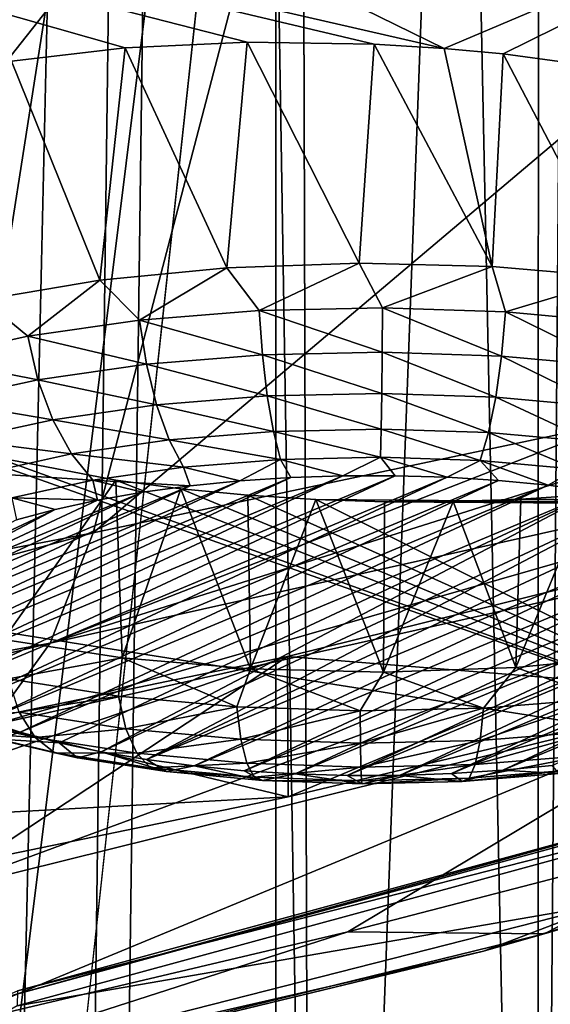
# Model space of a CAD drawing. Header units: millimetres. Extents: x -24 to 24, y 0 to 188.
# Tile 256 of 460: x 12.343 to 13.219, y 129.758 to 131.387. Entities that reach past the tile are written whole.
import ezdxf

# ---------------------------------------------------------------- set-up
doc = ezdxf.new("R2010")
doc.units = ezdxf.units.MM
doc.header["$LTSCALE"] = 58.620611
for name, color, linetype in [('13', 7, 'CONTINUOUS'), ('147', 7, 'CONTINUOUS'), ('160', 7, 'CONTINUOUS'), ('194', 7, 'CONTINUOUS'), ('197', 7, 'CONTINUOUS'), ('212', 7, 'CONTINUOUS'), ('214', 7, 'CONTINUOUS'), ('216', 7, 'CONTINUOUS'), ('228', 7, 'CONTINUOUS'), ('242', 7, 'CONTINUOUS'), ('244', 7, 'CONTINUOUS'), ('245', 7, 'CONTINUOUS'), ('279', 7, 'CONTINUOUS'), ('31', 7, 'CONTINUOUS'), ('315', 7, 'CONTINUOUS'), ('316', 7, 'CONTINUOUS'), ('317', 7, 'CONTINUOUS'), ('318', 7, 'CONTINUOUS'), ('319', 7, 'CONTINUOUS'), ('348', 7, 'CONTINUOUS'), ('40', 7, 'CONTINUOUS'), ('47', 7, 'CONTINUOUS')]:
    doc.layers.add(name, color=color, linetype=linetype)

msp = doc.modelspace()

# ---------------------------------------------------------------- linework, layer by layer
at = {"layer": '13', "color": 7, "linetype": 'CONTINUOUS'}
for points in [[(13.2, 136.6192, 107.4894), (0, 136.6192, 107.4894), (7.2567, 131.0055, 109.2594), (13.2, 136.6192, 107.4894)], [(8.2306, 130.1769, 109.5207), (13.2, 136.6192, 107.4894), (7.2567, 131.0055, 109.2594), (8.2306, 130.1769, 109.5207)], [(9.1011, 129.2496, 109.8131), (13.2, 136.6192, 107.4894), (8.2306, 130.1769, 109.5207), (9.1011, 129.2496, 109.8131)], [(9.8574, 128.2352, 110.1329), (13.2, 136.6192, 107.4894), (9.1011, 129.2496, 109.8131), (9.8574, 128.2352, 110.1329)], [(10.4901, 127.1466, 110.4761), (13.2, 136.6192, 107.4894), (9.8574, 128.2352, 110.1329), (10.4901, 127.1466, 110.4761)], [(10.991, 125.9973, 110.8385), (13.2, 136.6192, 107.4894), (10.4901, 127.1466, 110.4761), (10.991, 125.9973, 110.8385)], [(11.3541, 124.8017, 111.2155), (13.2, 136.6192, 107.4894), (10.991, 125.9973, 110.8385), (11.3541, 124.8017, 111.2155)], [(11.5747, 123.575, 111.6023), (13.2, 136.6192, 107.4894), (11.3541, 124.8017, 111.2155), (11.5747, 123.575, 111.6023)], [(11.65, 122.3324, 111.994), (13.2, 136.6192, 107.4894), (11.5747, 123.575, 111.6023), (11.65, 122.3324, 111.994)], [(12.2806, 111.837, 115.3032), (13.2, 136.6192, 107.4894), (11.65, 122.3324, 111.994), (12.2806, 111.837, 115.3032)], [(13.7431, 112.9565, 114.9502), (13.2, 136.6192, 107.4894), (12.2806, 111.837, 115.3032), (13.7431, 112.9565, 114.9502)], [(13.3543, 136.6129, 107.4914), (13.2, 136.6192, 107.4894), (13.7431, 112.9565, 114.9502), (13.3543, 136.6129, 107.4914)]]:
    msp.add_3dface(points, dxfattribs=at)
at = {"layer": '147', "color": 7, "linetype": 'CONTINUOUS'}
for points in [[(6.1847, 131.8796, 109.5081), (15.1798, 135.0401, 108.5116), (7.2488, 131.1618, 109.7344), (6.1847, 131.8796, 109.5081)], [(15.1798, 135.0401, 108.5116), (15.092, 125.4456, 111.5367), (7.2488, 131.1618, 109.7344), (15.1798, 135.0401, 108.5116)], [(7.2488, 131.1618, 109.7344), (15.092, 125.4456, 111.5367), (8.2222, 130.3352, 109.995), (7.2488, 131.1618, 109.7344)], [(8.2222, 130.3352, 109.995), (15.092, 125.4456, 111.5367), (9.0927, 129.4099, 110.2868), (8.2222, 130.3352, 109.995)]]:
    msp.add_3dface(points, dxfattribs=at)
at = {"layer": '160', "color": 7, "linetype": 'CONTINUOUS'}
for points in [[(12.6135, 141.2142, 208.9662), (13.0788, 112.2764, 116.0035), (13.321, 141.8865, 209.2753), (12.6135, 141.2142, 208.9662)], [(13.0788, 112.2764, 116.0035), (13.9026, 112.9199, 115.8006), (13.321, 141.8865, 209.2753), (13.0788, 112.2764, 116.0035)], [(11.906, 140.5903, 208.6794), (12.2387, 111.6753, 116.193), (12.6135, 141.2142, 208.9662), (11.906, 140.5903, 208.6794)], [(12.2387, 111.6753, 116.193), (13.0788, 112.2764, 116.0035), (12.6135, 141.2142, 208.9662), (12.2387, 111.6753, 116.193)]]:
    msp.add_3dface(points, dxfattribs=at)
at = {"layer": '194', "color": 7, "linetype": 'CONTINUOUS'}
for points in [[(12.8398, 131.9755, 214.4178), (14.6113, 132.3546, 215.6202), (12.4639, 130.5383, 216.1848), (12.8398, 131.9755, 214.4178)], [(12.4639, 130.5383, 216.1848), (14.6113, 132.3546, 215.6202), (13.3296, 130.7212, 216.7647), (12.4639, 130.5383, 216.1848)], [(10.9602, 131.6468, 213.3753), (12.8398, 131.9755, 214.4178), (10.6513, 130.2104, 215.1447), (10.9602, 131.6468, 213.3753)], [(10.6513, 130.2104, 215.1447), (12.8398, 131.9755, 214.4178), (11.5705, 130.3679, 215.6443), (10.6513, 130.2104, 215.1447)], [(11.5705, 130.3679, 215.6443), (12.8398, 131.9755, 214.4178), (12.4639, 130.5383, 216.1848), (11.5705, 130.3679, 215.6443)]]:
    msp.add_3dface(points, dxfattribs=at)
at = {"layer": '197', "color": 7, "linetype": 'CONTINUOUS'}
for points in [[(13.3296, 130.7212, 216.7647), (14.1657, 130.9161, 217.383), (12.393, 130.3558, 216.4615), (13.3296, 130.7212, 216.7647)], [(14.1657, 130.9161, 217.383), (14.0783, 130.732, 217.6547), (12.393, 130.3558, 216.4615), (14.1657, 130.9161, 217.383)], [(12.393, 130.3558, 216.4615), (14.0783, 130.732, 217.6547), (12.2945, 130.2194, 216.7547), (12.393, 130.3558, 216.4615)], [(12.2945, 130.2194, 216.7547), (14.0783, 130.732, 217.6547), (13.9563, 130.5921, 217.9369), (12.2945, 130.2194, 216.7547)], [(12.4639, 130.5383, 216.1848), (13.3296, 130.7212, 216.7647), (12.393, 130.3558, 216.4615), (12.4639, 130.5383, 216.1848)], [(11.5705, 130.3679, 215.6443), (12.4639, 130.5383, 216.1848), (10.5973, 130.029, 215.4252), (11.5705, 130.3679, 215.6443)], [(12.4639, 130.5383, 216.1848), (12.393, 130.3558, 216.4615), (10.5973, 130.029, 215.4252), (12.4639, 130.5383, 216.1848)], [(10.5973, 130.029, 215.4252), (12.393, 130.3558, 216.4615), (10.5233, 129.8954, 215.7271), (10.5973, 130.029, 215.4252)], [(10.5233, 129.8954, 215.7271), (12.393, 130.3558, 216.4615), (12.2945, 130.2194, 216.7547), (10.5233, 129.8954, 215.7271)]]:
    msp.add_3dface(points, dxfattribs=at)
at = {"layer": '212', "color": 7, "linetype": 'CONTINUOUS'}
for points in [[(14.4974, 130.2539, 221.669), (13.1092, 129.8465, 220.4882), (13.2095, 129.8747, 220.4664), (14.4974, 130.2539, 221.669)], [(13.1092, 129.8465, 220.4882), (14.4974, 130.2539, 221.669), (14.4604, 130.2404, 221.7095), (13.1092, 129.8465, 220.4882)], [(14.442, 130.2376, 221.7283), (13.1092, 129.8465, 220.4882), (14.4604, 130.2404, 221.7095), (14.442, 130.2376, 221.7283)], [(14.442, 130.2376, 221.7283), (13.3164, 129.9253, 220.7758), (13.1092, 129.8465, 220.4882), (14.442, 130.2376, 221.7283)], [(13.3164, 129.9253, 220.7758), (12.0932, 129.6135, 219.7869), (13.1092, 129.8465, 220.4882), (13.3164, 129.9253, 220.7758)], [(13.2095, 129.8747, 220.4664), (13.1092, 129.8465, 220.4882), (11.8092, 129.5316, 219.3781), (13.2095, 129.8747, 220.4664)], [(13.1092, 129.8465, 220.4882), (12.0932, 129.6135, 219.7869), (11.66, 129.495, 219.3732), (13.1092, 129.8465, 220.4882)], [(13.1092, 129.8465, 220.4882), (11.66, 129.495, 219.3732), (11.8092, 129.5316, 219.3781), (13.1092, 129.8465, 220.4882)]]:
    msp.add_3dface(points, dxfattribs=at)
at = {"layer": '214', "color": 7, "linetype": 'CONTINUOUS'}
for points in [[(12.3386, 129.7559, 220.2362), (13.3164, 129.9253, 220.7758), (13.753, 130.1413, 221.4587), (12.3386, 129.7559, 220.2362)], [(12.0932, 129.6135, 219.7869), (13.3164, 129.9253, 220.7758), (12.3386, 129.7559, 220.2362), (12.0932, 129.6135, 219.7869)]]:
    msp.add_3dface(points, dxfattribs=at)
at = {"layer": '216', "color": 7, "linetype": 'CONTINUOUS'}
for points in [[(12.2945, 130.2194, 216.7547), (13.9563, 130.5921, 217.9369), (12.7861, 130.1017, 218.1022), (12.2945, 130.2194, 216.7547)], [(12.7861, 130.1017, 218.1022), (13.9563, 130.5921, 217.9369), (13.5144, 130.2744, 218.6498), (12.7861, 130.1017, 218.1022)], [(14.4974, 130.2539, 221.669), (13.2095, 129.8747, 220.4664), (14.8136, 130.4241, 221.3062), (14.4974, 130.2539, 221.669)], [(14.8136, 130.4241, 221.3062), (13.2095, 129.8747, 220.4664), (13.5546, 130.052, 220.1262), (14.8136, 130.4241, 221.3062)], [(11.258, 129.7859, 217.1005), (12.2945, 130.2194, 216.7547), (12.7861, 130.1017, 218.1022), (11.258, 129.7859, 217.1005)], [(13.5546, 130.052, 220.1262), (13.2095, 129.8747, 220.4664), (12.8847, 129.8784, 219.5756), (13.5546, 130.052, 220.1262)], [(13.2095, 129.8747, 220.4664), (11.8092, 129.5316, 219.3781), (12.8847, 129.8784, 219.5756), (13.2095, 129.8747, 220.4664)], [(12.8847, 129.8784, 219.5756), (11.8092, 129.5316, 219.3781), (12.1903, 129.7138, 219.0535), (12.8847, 129.8784, 219.5756)]]:
    msp.add_3dface(points, dxfattribs=at)
at = {"layer": '228', "color": 7, "linetype": 'CONTINUOUS'}
for points in [[(12.3389, 129.7808, 220.2286), (13.753, 130.1413, 221.4587), (13.7532, 130.1663, 221.4511), (12.3389, 129.7808, 220.2286)], [(12.3386, 129.7559, 220.2362), (13.753, 130.1413, 221.4587), (12.3389, 129.7808, 220.2286), (12.3386, 129.7559, 220.2362)]]:
    msp.add_3dface(points, dxfattribs=at)
at = {"layer": '242', "color": 7, "linetype": 'CONTINUOUS'}
for points in [[(12.7855, 130.3334, 218.0287), (13.5144, 130.2744, 218.6498), (14.2157, 130.6879, 219.153), (12.7855, 130.3334, 218.0287)], [(11.2581, 130.0177, 217.0275), (12.7861, 130.1017, 218.1022), (12.7855, 130.3334, 218.0287), (11.2581, 130.0177, 217.0275)], [(12.7861, 130.1017, 218.1022), (13.5144, 130.2744, 218.6498), (12.7855, 130.3334, 218.0287), (12.7861, 130.1017, 218.1022)], [(11.258, 129.7859, 217.1005), (12.7861, 130.1017, 218.1022), (11.2581, 130.0177, 217.0275), (11.258, 129.7859, 217.1005)]]:
    msp.add_3dface(points, dxfattribs=at)
at = {"layer": '244', "color": 7, "linetype": 'CONTINUOUS'}
for points in [[(13.5532, 130.2782, 220.0536), (12.1903, 129.7138, 219.0535), (12.1898, 129.9402, 218.9817), (13.5532, 130.2782, 220.0536)], [(12.8847, 129.8784, 219.5756), (12.1903, 129.7138, 219.0535), (13.5532, 130.2782, 220.0536), (12.8847, 129.8784, 219.5756)], [(13.5546, 130.052, 220.1262), (12.8847, 129.8784, 219.5756), (13.5532, 130.2782, 220.0536), (13.5546, 130.052, 220.1262)]]:
    msp.add_3dface(points, dxfattribs=at)
at = {"layer": '245', "color": 7, "linetype": 'CONTINUOUS'}
for points in [[(12.7855, 130.3334, 218.0287), (14.2157, 130.6879, 219.153), (12.1898, 129.9402, 218.9817), (12.7855, 130.3334, 218.0287)], [(14.2157, 130.6879, 219.153), (13.5532, 130.2782, 220.0536), (12.1898, 129.9402, 218.9817), (14.2157, 130.6879, 219.153)], [(11.2581, 130.0177, 217.0275), (12.7855, 130.3334, 218.0287), (10.7335, 129.6393, 218.0271), (11.2581, 130.0177, 217.0275)], [(12.7855, 130.3334, 218.0287), (12.1898, 129.9402, 218.9817), (10.7335, 129.6393, 218.0271), (12.7855, 130.3334, 218.0287)]]:
    msp.add_3dface(points, dxfattribs=at)
at = {"layer": '279', "color": 7, "linetype": 'CONTINUOUS'}
for points in [[(11.1473, 132.2692, 227.1462), (10.3528, 131.9564, 226.1541), (13.0439, 131.3392, 224.9662), (11.1473, 132.2692, 227.1462)], [(13.8533, 131.6827, 226.0565), (11.1473, 132.2692, 227.1462), (13.0439, 131.3392, 224.9662), (13.8533, 131.6827, 226.0565)], [(13.0439, 131.3392, 224.9662), (10.3528, 131.9564, 226.1541), (12.9285, 131.3462, 224.971), (13.0439, 131.3392, 224.9662)], [(12.9285, 131.3462, 224.971), (10.3528, 131.9564, 226.1541), (12.7187, 131.3494, 224.9517), (12.9285, 131.3462, 224.971)], [(12.7187, 131.3494, 224.9517), (10.3528, 131.9564, 226.1541), (12.5172, 131.34, 224.8972), (12.7187, 131.3494, 224.9517)], [(12.5172, 131.34, 224.8972), (10.3528, 131.9564, 226.1541), (12.3291, 131.3181, 224.8097), (12.5172, 131.34, 224.8972)], [(13.8533, 131.6827, 226.0565), (13.0439, 131.3392, 224.9662), (13.1416, 131.3303, 224.9534), (13.8533, 131.6827, 226.0565)], [(13.3518, 131.3014, 224.897), (13.8533, 131.6827, 226.0565), (13.1416, 131.3303, 224.9534), (13.3518, 131.3014, 224.897)], [(10.7833, 130.6176, 222.6782), (13.7179, 130.1514, 221.493), (12.1268, 130.7137, 223.0841), (10.7833, 130.6176, 222.6782)], [(12.1268, 130.7137, 223.0841), (13.7179, 130.1514, 221.493), (12.3007, 130.664, 222.9572), (12.1268, 130.7137, 223.0841)], [(12.3007, 130.664, 222.9572), (13.7179, 130.1514, 221.493), (12.5014, 130.6254, 222.8625), (12.3007, 130.664, 222.9572)], [(12.5014, 130.6254, 222.8625), (13.7179, 130.1514, 221.493), (12.6091, 130.611, 222.8292), (12.5014, 130.6254, 222.8625)], [(13.7179, 130.1514, 221.493), (10.7833, 130.6176, 222.6782), (12.3073, 129.7669, 220.2736), (13.7179, 130.1514, 221.493)], [(12.6091, 130.611, 222.8292), (13.7179, 130.1514, 221.493), (12.7198, 130.6002, 222.8061), (12.6091, 130.611, 222.8292)], [(12.7198, 130.6002, 222.8061), (13.7179, 130.1514, 221.493), (12.8323, 130.593, 222.7933), (12.7198, 130.6002, 222.8061)], [(13.7179, 130.1514, 221.493), (14.9965, 130.5756, 222.8383), (12.8323, 130.593, 222.7933), (13.7179, 130.1514, 221.493)], [(12.8323, 130.593, 222.7933), (14.9965, 130.5756, 222.8383), (12.9457, 130.5895, 222.7911), (12.8323, 130.593, 222.7933)], [(13.0589, 130.5897, 222.7994), (14.9965, 130.5756, 222.8383), (13.1706, 130.5936, 222.8181), (13.0589, 130.5897, 222.7994)], [(13.1706, 130.5936, 222.8181), (14.9965, 130.5756, 222.8383), (13.28, 130.601, 222.8471), (13.1706, 130.5936, 222.8181)], [(12.9457, 130.5895, 222.7911), (14.9965, 130.5756, 222.8383), (13.0589, 130.5897, 222.7994), (12.9457, 130.5895, 222.7911)]]:
    msp.add_3dface(points, dxfattribs=at)
at = {"layer": '31', "color": 7, "linetype": 'CONTINUOUS'}
for points in [[(10.8092, 148, 21.7077), (12.2179, 123.9109, 20.9472), (12.766, 148, 20.6178), (10.8092, 148, 21.7077)], [(12.766, 0.5, -20.6178), (10.8092, 0.5, -21.7077), (12.766, 148, -20.6178), (12.766, 0.5, -20.6178)], [(12.766, 148, -20.6178), (10.8092, 0.5, -21.7077), (10.8092, 148, -21.7077), (12.766, 148, -20.6178)], [(12.2179, 123.9109, 20.9472), (12.8333, 123.8665, 20.5759), (12.766, 148, 20.6178), (12.2179, 123.9109, 20.9472)], [(14.1672, 123.7193, 19.6813), (14.1955, 123.715, 19.6609), (12.766, 148, 20.6178), (14.1672, 123.7193, 19.6813)], [(13.2602, 123.829, 20.3034), (14.1672, 123.7193, 19.6813), (12.766, 148, 20.6178), (13.2602, 123.829, 20.3034)], [(12.766, 148, 20.6178), (14.1955, 123.715, 19.6609), (14.6139, 148, 19.3519), (12.766, 148, 20.6178)], [(12.8333, 123.8665, 20.5759), (13.2602, 123.829, 20.3034), (12.766, 148, 20.6178), (12.8333, 123.8665, 20.5759)], [(14.6139, 0.5, -19.3519), (12.766, 0.5, -20.6178), (14.6139, 148, -19.3519), (14.6139, 0.5, -19.3519)], [(14.6139, 148, -19.3519), (12.766, 0.5, -20.6178), (12.766, 148, -20.6178), (14.6139, 148, -19.3519)]]:
    msp.add_3dface(points, dxfattribs=at)
at = {"layer": '315', "color": 7, "linetype": 'CONTINUOUS'}
for points in [[(12.3007, 130.664, 222.9572), (12.5014, 130.6254, 222.8625), (12.316, 130.3615, 223.0777), (12.3007, 130.664, 222.9572)], [(12.316, 130.3615, 223.0777), (12.5014, 130.6254, 222.8625), (12.5122, 130.3313, 222.9819), (12.316, 130.3615, 223.0777)], [(12.5014, 130.6254, 222.8625), (12.6091, 130.611, 222.8292), (12.5122, 130.3313, 222.9819), (12.5014, 130.6254, 222.8625)], [(12.5122, 130.3313, 222.9819), (12.6091, 130.611, 222.8292), (12.7241, 130.3132, 222.9245), (12.5122, 130.3313, 222.9819)], [(12.6091, 130.611, 222.8292), (12.7198, 130.6002, 222.8061), (12.7241, 130.3132, 222.9245), (12.6091, 130.611, 222.8292)], [(12.7198, 130.6002, 222.8061), (12.8323, 130.593, 222.7933), (12.7241, 130.3132, 222.9245), (12.7198, 130.6002, 222.8061)], [(12.7241, 130.3132, 222.9245), (12.8323, 130.593, 222.7933), (12.9437, 130.3079, 222.9077), (12.7241, 130.3132, 222.9245)], [(12.8323, 130.593, 222.7933), (12.9457, 130.5895, 222.7911), (12.9437, 130.3079, 222.9077), (12.8323, 130.593, 222.7933)], [(13.0589, 130.5897, 222.7994), (13.1706, 130.5936, 222.8181), (13.1626, 130.3156, 222.932), (13.0589, 130.5897, 222.7994)], [(13.1706, 130.5936, 222.8181), (13.28, 130.601, 222.8471), (13.1626, 130.3156, 222.932), (13.1706, 130.5936, 222.8181)], [(13.1626, 130.3156, 222.932), (13.28, 130.601, 222.8471), (13.3723, 130.3359, 222.9966), (13.1626, 130.3156, 222.932)], [(12.9457, 130.5895, 222.7911), (13.0589, 130.5897, 222.7994), (12.9437, 130.3079, 222.9077), (12.9457, 130.5895, 222.7911)], [(12.9437, 130.3079, 222.9077), (13.0589, 130.5897, 222.7994), (13.1626, 130.3156, 222.932), (12.9437, 130.3079, 222.9077)]]:
    msp.add_3dface(points, dxfattribs=at)
at = {"layer": '316', "color": 7, "linetype": 'CONTINUOUS'}
for points in [[(12.316, 130.3615, 223.0777), (12.5122, 130.3313, 222.9819), (12.3244, 130.2964, 223.1119), (12.316, 130.3615, 223.0777)], [(12.3244, 130.2964, 223.1119), (12.5122, 130.3313, 222.9819), (12.5059, 130.2681, 223.022), (12.3244, 130.2964, 223.1119)], [(12.5059, 130.2681, 223.022), (12.5122, 130.3313, 222.9819), (12.7017, 130.2503, 222.9654), (12.5059, 130.2681, 223.022)], [(12.5122, 130.3313, 222.9819), (12.7241, 130.3132, 222.9245), (12.7017, 130.2503, 222.9654), (12.5122, 130.3313, 222.9819)], [(13.1626, 130.3156, 222.932), (13.3723, 130.3359, 222.9966), (13.3067, 130.264, 223.0091), (13.1626, 130.3156, 222.932)], [(12.9437, 130.3079, 222.9077), (13.1626, 130.3156, 222.932), (13.109, 130.2482, 222.9589), (12.9437, 130.3079, 222.9077)], [(13.109, 130.2482, 222.9589), (13.1626, 130.3156, 222.932), (13.3067, 130.264, 223.0091), (13.109, 130.2482, 222.9589)], [(12.7017, 130.2503, 222.9654), (12.7241, 130.3132, 222.9245), (12.9051, 130.2436, 222.9442), (12.7017, 130.2503, 222.9654)], [(12.7241, 130.3132, 222.9245), (12.9437, 130.3079, 222.9077), (12.9051, 130.2436, 222.9442), (12.7241, 130.3132, 222.9245)], [(12.9051, 130.2436, 222.9442), (12.9437, 130.3079, 222.9077), (13.109, 130.2482, 222.9589), (12.9051, 130.2436, 222.9442)], [(12.3244, 130.2964, 223.1119), (12.5059, 130.2681, 223.022), (12.3421, 130.2414, 223.1581), (12.3244, 130.2964, 223.1119)], [(12.3421, 130.2414, 223.1581), (12.5059, 130.2681, 223.022), (12.5183, 130.2139, 223.0709), (12.3421, 130.2414, 223.1581)], [(12.5059, 130.2681, 223.022), (12.7017, 130.2503, 222.9654), (12.5183, 130.2139, 223.0709), (12.5059, 130.2681, 223.022)], [(12.5183, 130.2139, 223.0709), (12.7017, 130.2503, 222.9654), (12.7083, 130.1966, 223.016), (12.5183, 130.2139, 223.0709)], [(12.7017, 130.2503, 222.9654), (12.9051, 130.2436, 222.9442), (12.7083, 130.1966, 223.016), (12.7017, 130.2503, 222.9654)], [(13.109, 130.2482, 222.9589), (13.3067, 130.264, 223.0091), (13.1035, 130.1946, 223.0097), (13.109, 130.2482, 222.9589)], [(13.1035, 130.1946, 223.0097), (13.3067, 130.264, 223.0091), (13.2954, 130.2099, 223.0584), (13.1035, 130.1946, 223.0097)], [(12.3421, 130.2414, 223.1581), (12.5183, 130.2139, 223.0709), (12.3681, 130.1998, 223.2136), (12.3421, 130.2414, 223.1581)], [(12.7083, 130.1966, 223.016), (12.9051, 130.2436, 222.9442), (12.9056, 130.1901, 222.9954), (12.7083, 130.1966, 223.016)], [(12.9051, 130.2436, 222.9442), (13.109, 130.2482, 222.9589), (12.9056, 130.1901, 222.9954), (12.9051, 130.2436, 222.9442)], [(12.9056, 130.1901, 222.9954), (13.109, 130.2482, 222.9589), (13.1035, 130.1946, 223.0097), (12.9056, 130.1901, 222.9954)], [(12.3681, 130.1998, 223.2136), (12.5183, 130.2139, 223.0709), (12.5364, 130.1735, 223.1303), (12.3681, 130.1998, 223.2136)], [(12.5183, 130.2139, 223.0709), (12.7083, 130.1966, 223.016), (12.5364, 130.1735, 223.1303), (12.5183, 130.2139, 223.0709)], [(13.1035, 130.1946, 223.0097), (13.2954, 130.2099, 223.0584), (13.0955, 130.1551, 223.0718), (13.1035, 130.1946, 223.0097)], [(13.0955, 130.1551, 223.0718), (13.2954, 130.2099, 223.0584), (13.2788, 130.1697, 223.1184), (13.0955, 130.1551, 223.0718)], [(12.3681, 130.1998, 223.2136), (12.5364, 130.1735, 223.1303), (12.4007, 130.1741, 223.275), (12.3681, 130.1998, 223.2136)], [(12.5364, 130.1735, 223.1303), (12.7083, 130.1966, 223.016), (12.7179, 130.157, 223.0779), (12.5364, 130.1735, 223.1303)], [(12.7083, 130.1966, 223.016), (12.9056, 130.1901, 222.9954), (12.7179, 130.157, 223.0779), (12.7083, 130.1966, 223.016)], [(12.7179, 130.157, 223.0779), (12.9056, 130.1901, 222.9954), (12.9064, 130.1507, 223.0582), (12.7179, 130.157, 223.0779)], [(12.9056, 130.1901, 222.9954), (13.1035, 130.1946, 223.0097), (12.9064, 130.1507, 223.0582), (12.9056, 130.1901, 222.9954)], [(12.9064, 130.1507, 223.0582), (13.1035, 130.1946, 223.0097), (13.0955, 130.1551, 223.0718), (12.9064, 130.1507, 223.0582)], [(12.4381, 130.1661, 223.3384), (12.4007, 130.1741, 223.275), (12.5591, 130.1494, 223.1965), (12.4381, 130.1661, 223.3384)], [(12.4007, 130.1741, 223.275), (12.5364, 130.1735, 223.1303), (12.5591, 130.1494, 223.1965), (12.4007, 130.1741, 223.275)], [(12.5852, 130.1431, 223.2656), (12.4776, 130.1759, 223.3998), (12.4381, 130.1661, 223.3384), (12.5852, 130.1431, 223.2656)], [(12.5522, 130.1631, 223.3592), (12.4776, 130.1759, 223.3998), (12.5852, 130.1431, 223.2656), (12.5522, 130.1631, 223.3592)], [(12.5364, 130.1735, 223.1303), (12.7179, 130.157, 223.0779), (12.5591, 130.1494, 223.1965), (12.5364, 130.1735, 223.1303)], [(13.0955, 130.1551, 223.0718), (13.2788, 130.1697, 223.1184), (13.0854, 130.1321, 223.1415), (13.0955, 130.1551, 223.0718)], [(13.0854, 130.1321, 223.1415), (13.2788, 130.1697, 223.1184), (13.2579, 130.1459, 223.1853), (13.0854, 130.1321, 223.1415)], [(12.5852, 130.1431, 223.2656), (12.4381, 130.1661, 223.3384), (12.5591, 130.1494, 223.1965), (12.5852, 130.1431, 223.2656)], [(12.6312, 130.1527, 223.326), (12.5522, 130.1631, 223.3592), (12.5852, 130.1431, 223.2656), (12.6312, 130.1527, 223.326)], [(12.5591, 130.1494, 223.1965), (12.7179, 130.157, 223.0779), (12.73, 130.1339, 223.1472), (12.5591, 130.1494, 223.1965)], [(12.7438, 130.1287, 223.2198), (12.6312, 130.1527, 223.326), (12.5852, 130.1431, 223.2656), (12.7438, 130.1287, 223.2198)], [(12.7135, 130.1447, 223.3008), (12.6312, 130.1527, 223.326), (12.7438, 130.1287, 223.2198), (12.7135, 130.1447, 223.3008)], [(12.7179, 130.157, 223.0779), (12.9064, 130.1507, 223.0582), (12.73, 130.1339, 223.1472), (12.7179, 130.157, 223.0779)], [(12.9064, 130.1507, 223.0582), (13.0955, 130.1551, 223.0718), (12.9074, 130.128, 223.1286), (12.9064, 130.1507, 223.0582)], [(12.9074, 130.128, 223.1286), (13.0955, 130.1551, 223.0718), (13.0854, 130.1321, 223.1415), (12.9074, 130.128, 223.1286)], [(13.2228, 130.1534, 223.3284), (13.1408, 130.1453, 223.3026), (13.234, 130.1398, 223.2552), (13.2228, 130.1534, 223.3284)], [(12.5852, 130.1431, 223.2656), (12.5591, 130.1494, 223.1965), (12.73, 130.1339, 223.1472), (12.5852, 130.1431, 223.2656)], [(12.7438, 130.1287, 223.2198), (12.5852, 130.1431, 223.2656), (12.73, 130.1339, 223.1472), (12.7438, 130.1287, 223.2198)], [(12.7981, 130.1394, 223.2841), (12.7135, 130.1447, 223.3008), (12.7438, 130.1287, 223.2198), (12.7981, 130.1394, 223.2841)], [(12.73, 130.1339, 223.1472), (12.9064, 130.1507, 223.0582), (12.9074, 130.128, 223.1286), (12.73, 130.1339, 223.1472)], [(12.9086, 130.1232, 223.2025), (12.7981, 130.1394, 223.2841), (12.7438, 130.1287, 223.2198), (12.9086, 130.1232, 223.2025)], [(12.8841, 130.1368, 223.2758), (12.7981, 130.1394, 223.2841), (12.9086, 130.1232, 223.2025), (12.8841, 130.1368, 223.2758)], [(12.9705, 130.1369, 223.2762), (12.8841, 130.1368, 223.2758), (12.9086, 130.1232, 223.2025), (12.9705, 130.1369, 223.2762)], [(13.0739, 130.127, 223.2145), (12.9705, 130.1369, 223.2762), (12.9086, 130.1232, 223.2025), (13.0739, 130.127, 223.2145)], [(13.0563, 130.1398, 223.2851), (12.9705, 130.1369, 223.2762), (13.0739, 130.127, 223.2145), (13.0563, 130.1398, 223.2851)], [(13.1408, 130.1453, 223.3026), (13.0563, 130.1398, 223.2851), (13.0739, 130.127, 223.2145), (13.1408, 130.1453, 223.3026)], [(13.234, 130.1398, 223.2552), (13.0739, 130.127, 223.2145), (13.2579, 130.1459, 223.1853), (13.234, 130.1398, 223.2552)], [(13.0739, 130.127, 223.2145), (13.0854, 130.1321, 223.1415), (13.2579, 130.1459, 223.1853), (13.0739, 130.127, 223.2145)], [(13.234, 130.1398, 223.2552), (13.1408, 130.1453, 223.3026), (13.0739, 130.127, 223.2145), (13.234, 130.1398, 223.2552)], [(12.7438, 130.1287, 223.2198), (12.73, 130.1339, 223.1472), (12.9074, 130.128, 223.1286), (12.7438, 130.1287, 223.2198)], [(12.9086, 130.1232, 223.2025), (12.7438, 130.1287, 223.2198), (12.9074, 130.128, 223.1286), (12.9086, 130.1232, 223.2025)], [(12.9086, 130.1232, 223.2025), (12.9074, 130.128, 223.1286), (13.0854, 130.1321, 223.1415), (12.9086, 130.1232, 223.2025)], [(13.0739, 130.127, 223.2145), (12.9086, 130.1232, 223.2025), (13.0854, 130.1321, 223.1415), (13.0739, 130.127, 223.2145)]]:
    msp.add_3dface(points, dxfattribs=at)
at = {"layer": '317', "color": 7, "linetype": 'CONTINUOUS'}
for points in [[(12.0999, 130.3704, 224.0167), (12.1094, 130.3446, 223.9348), (12.7066, 130.624, 224.821), (12.0999, 130.3704, 224.0167)], [(12.6245, 130.6159, 224.7952), (12.0999, 130.3704, 224.0167), (12.7066, 130.624, 224.821), (12.6245, 130.6159, 224.7952)], [(12.1094, 130.3446, 223.9348), (12.1278, 130.3192, 223.8542), (12.791, 130.6295, 224.8385), (12.1094, 130.3446, 223.9348)], [(12.7066, 130.624, 224.821), (12.1094, 130.3446, 223.9348), (12.791, 130.6295, 224.8385), (12.7066, 130.624, 224.821)], [(12.1278, 130.3192, 223.8542), (12.1549, 130.2946, 223.776), (12.8769, 130.6324, 224.8474), (12.1278, 130.3192, 223.8542)], [(12.791, 130.6295, 224.8385), (12.1278, 130.3192, 223.8542), (12.8769, 130.6324, 224.8474), (12.791, 130.6295, 224.8385)], [(12.1549, 130.2946, 223.776), (12.1905, 130.2709, 223.7009), (12.9633, 130.6325, 224.8478), (12.1549, 130.2946, 223.776)], [(12.8769, 130.6324, 224.8474), (12.1549, 130.2946, 223.776), (12.9633, 130.6325, 224.8478), (12.8769, 130.6324, 224.8474)], [(12.9633, 130.6325, 224.8478), (12.1905, 130.2709, 223.7009), (13.0493, 130.6299, 224.8395), (12.9633, 130.6325, 224.8478)], [(12.1905, 130.2709, 223.7009), (12.234, 130.2484, 223.6298), (13.0493, 130.6299, 224.8395), (12.1905, 130.2709, 223.7009)], [(13.0493, 130.6299, 224.8395), (12.234, 130.2484, 223.6298), (13.1338, 130.6246, 224.8228), (13.0493, 130.6299, 224.8395)], [(12.234, 130.2484, 223.6298), (12.2852, 130.2275, 223.5634), (13.1338, 130.6246, 224.8228), (12.234, 130.2484, 223.6298)], [(13.1338, 130.6246, 224.8228), (12.2852, 130.2275, 223.5634), (13.2161, 130.6167, 224.7976), (13.1338, 130.6246, 224.8228)], [(12.0995, 130.3964, 224.0991), (12.0999, 130.3704, 224.0167), (12.6245, 130.6159, 224.7952), (12.0995, 130.3964, 224.0991)], [(12.5458, 130.6052, 224.7613), (12.0995, 130.3964, 224.0991), (12.6245, 130.6159, 224.7952), (12.5458, 130.6052, 224.7613)], [(12.2852, 130.2275, 223.5634), (12.3434, 130.2083, 223.5024), (13.2161, 130.6167, 224.7976), (12.2852, 130.2275, 223.5634)], [(13.2161, 130.6167, 224.7976), (12.3434, 130.2083, 223.5024), (13.2952, 130.6062, 224.7644), (13.2161, 130.6167, 224.7976)], [(12.1081, 130.4223, 224.1811), (12.0995, 130.3964, 224.0991), (12.5458, 130.6052, 224.7613), (12.1081, 130.4223, 224.1811)], [(12.4711, 130.5921, 224.7198), (12.1081, 130.4223, 224.1811), (12.5458, 130.6052, 224.7613), (12.4711, 130.5921, 224.7198)], [(12.4015, 130.5768, 224.671), (12.1081, 130.4223, 224.1811), (12.4711, 130.5921, 224.7198), (12.4015, 130.5768, 224.671)], [(12.3434, 130.2083, 223.5024), (12.4078, 130.191, 223.4476), (13.2952, 130.6062, 224.7644), (12.3434, 130.2083, 223.5024)], [(12.4078, 130.191, 223.4476), (12.4776, 130.1759, 223.3998), (13.2952, 130.6062, 224.7644), (12.4078, 130.191, 223.4476)], [(12.4776, 130.1759, 223.3998), (13.3698, 130.5934, 224.7238), (13.2952, 130.6062, 224.7644), (12.4776, 130.1759, 223.3998)], [(12.4776, 130.1759, 223.3998), (12.5522, 130.1631, 223.3592), (13.3698, 130.5934, 224.7238), (12.4776, 130.1759, 223.3998)], [(12.5522, 130.1631, 223.3592), (13.4395, 130.5783, 224.676), (13.3698, 130.5934, 224.7238), (12.5522, 130.1631, 223.3592)], [(12.1257, 130.4477, 224.2617), (12.1081, 130.4223, 224.1811), (12.4015, 130.5768, 224.671), (12.1257, 130.4477, 224.2617)], [(12.3375, 130.5593, 224.6156), (12.1257, 130.4477, 224.2617), (12.4015, 130.5768, 224.671), (12.3375, 130.5593, 224.6156)], [(12.5522, 130.1631, 223.3592), (13.504, 130.561, 224.6212), (13.4395, 130.5783, 224.676), (12.5522, 130.1631, 223.3592)], [(12.5522, 130.1631, 223.3592), (12.6312, 130.1527, 223.326), (13.504, 130.561, 224.6212), (12.5522, 130.1631, 223.3592)], [(12.6312, 130.1527, 223.326), (13.5622, 130.5418, 224.5602), (13.504, 130.561, 224.6212), (12.6312, 130.1527, 223.326)], [(12.6312, 130.1527, 223.326), (12.7135, 130.1447, 223.3008), (13.5622, 130.5418, 224.5602), (12.6312, 130.1527, 223.326)], [(12.7135, 130.1447, 223.3008), (13.6133, 130.5209, 224.4938), (13.5622, 130.5418, 224.5602), (12.7135, 130.1447, 223.3008)], [(12.7135, 130.1447, 223.3008), (12.7981, 130.1394, 223.2841), (13.6133, 130.5209, 224.4938), (12.7135, 130.1447, 223.3008)], [(12.7981, 130.1394, 223.2841), (13.6569, 130.4984, 224.4227), (13.6133, 130.5209, 224.4938), (12.7981, 130.1394, 223.2841)], [(12.7981, 130.1394, 223.2841), (12.8841, 130.1368, 223.2758), (13.6569, 130.4984, 224.4227), (12.7981, 130.1394, 223.2841)], [(12.8841, 130.1368, 223.2758), (13.6924, 130.4748, 224.3476), (13.6569, 130.4984, 224.4227), (12.8841, 130.1368, 223.2758)], [(12.8841, 130.1368, 223.2758), (12.9705, 130.1369, 223.2762), (13.6924, 130.4748, 224.3476), (12.8841, 130.1368, 223.2758)], [(12.9705, 130.1369, 223.2762), (13.7196, 130.4501, 224.2693), (13.6924, 130.4748, 224.3476), (12.9705, 130.1369, 223.2762)], [(12.9705, 130.1369, 223.2762), (13.0563, 130.1398, 223.2851), (13.7196, 130.4501, 224.2693), (12.9705, 130.1369, 223.2762)], [(13.0563, 130.1398, 223.2851), (13.738, 130.4247, 224.1888), (13.7196, 130.4501, 224.2693), (13.0563, 130.1398, 223.2851)], [(13.0563, 130.1398, 223.2851), (13.1408, 130.1453, 223.3026), (13.738, 130.4247, 224.1888), (13.0563, 130.1398, 223.2851)], [(13.1408, 130.1453, 223.3026), (13.7474, 130.3989, 224.1069), (13.738, 130.4247, 224.1888), (13.1408, 130.1453, 223.3026)], [(13.1408, 130.1453, 223.3026), (13.2228, 130.1534, 223.3284), (13.7474, 130.3989, 224.1069), (13.1408, 130.1453, 223.3026)]]:
    msp.add_3dface(points, dxfattribs=at)
at = {"layer": '318', "color": 7, "linetype": 'CONTINUOUS'}
for points in [[(12.9036, 130.9838, 225.0512), (12.6848, 130.9761, 225.0269), (12.7383, 130.9055, 225.0435), (12.9036, 130.9838, 225.0512)], [(12.9423, 130.9101, 225.0582), (12.9036, 130.9838, 225.0512), (12.7383, 130.9055, 225.0435), (12.9423, 130.9101, 225.0582)], [(13.1232, 130.9784, 225.0344), (12.9036, 130.9838, 225.0512), (12.9423, 130.9101, 225.0582), (13.1232, 130.9784, 225.0344)], [(12.6848, 130.9761, 225.0269), (12.4751, 130.9557, 224.9623), (12.5407, 130.8896, 224.9933), (12.6848, 130.9761, 225.0269)], [(12.7383, 130.9055, 225.0435), (12.6848, 130.9761, 225.0269), (12.5407, 130.8896, 224.9933), (12.7383, 130.9055, 225.0435)], [(13.1456, 130.9034, 225.037), (13.1232, 130.9784, 225.0344), (12.9423, 130.9101, 225.0582), (13.1456, 130.9034, 225.037)], [(13.3352, 130.9603, 224.977), (13.1232, 130.9784, 225.0344), (13.1456, 130.9034, 225.037), (13.3352, 130.9603, 224.977)], [(12.4751, 130.9557, 224.9623), (12.2827, 130.9235, 224.86), (12.3561, 130.8631, 224.9092), (12.4751, 130.9557, 224.9623)], [(12.5407, 130.8896, 224.9933), (12.4751, 130.9557, 224.9623), (12.3561, 130.8631, 224.9092), (12.5407, 130.8896, 224.9933)], [(13.3414, 130.8856, 224.9804), (13.3352, 130.9603, 224.977), (13.1456, 130.9034, 225.037), (13.3414, 130.8856, 224.9804)], [(12.3561, 130.8631, 224.9092), (12.2827, 130.9235, 224.86), (12.1908, 130.8269, 224.7943), (12.3561, 130.8631, 224.9092)], [(12.7383, 130.9055, 225.0435), (12.5407, 130.8896, 224.9933), (12.7438, 130.8324, 225.0327), (12.7383, 130.9055, 225.0435)], [(12.9423, 130.9101, 225.0582), (12.7383, 130.9055, 225.0435), (12.9417, 130.8369, 225.047), (12.9423, 130.9101, 225.0582)], [(12.9417, 130.8369, 225.047), (12.7383, 130.9055, 225.0435), (12.7438, 130.8324, 225.0327), (12.9417, 130.8369, 225.047)], [(13.1391, 130.8304, 225.0263), (12.9423, 130.9101, 225.0582), (12.9417, 130.8369, 225.047), (13.1391, 130.8304, 225.0263)], [(13.1456, 130.9034, 225.037), (12.9423, 130.9101, 225.0582), (13.1391, 130.8304, 225.0263), (13.1456, 130.9034, 225.037)], [(13.3291, 130.8131, 224.9715), (13.1456, 130.9034, 225.037), (13.1391, 130.8304, 225.0263), (13.3291, 130.8131, 224.9715)], [(13.3414, 130.8856, 224.9804), (13.1456, 130.9034, 225.037), (13.3291, 130.8131, 224.9715), (13.3414, 130.8856, 224.9804)], [(12.5407, 130.8896, 224.9933), (12.3561, 130.8631, 224.9092), (12.552, 130.817, 224.9839), (12.5407, 130.8896, 224.9933)], [(12.7438, 130.8324, 225.0327), (12.5407, 130.8896, 224.9933), (12.552, 130.817, 224.9839), (12.7438, 130.8324, 225.0327)], [(12.3561, 130.8631, 224.9092), (12.1908, 130.8269, 224.7943), (12.3728, 130.7913, 224.9024), (12.3561, 130.8631, 224.9092)], [(12.552, 130.817, 224.9839), (12.3561, 130.8631, 224.9092), (12.3728, 130.7913, 224.9024), (12.552, 130.817, 224.9839)], [(12.9417, 130.8369, 225.047), (12.7438, 130.8324, 225.0327), (12.9409, 130.7687, 225.0181), (12.9417, 130.8369, 225.047)], [(13.1294, 130.7625, 224.9984), (12.9417, 130.8369, 225.047), (12.9409, 130.7687, 225.0181), (13.1294, 130.7625, 224.9984)], [(13.1391, 130.8304, 225.0263), (12.9417, 130.8369, 225.047), (13.1294, 130.7625, 224.9984), (13.1391, 130.8304, 225.0263)], [(12.3728, 130.7913, 224.9024), (12.1908, 130.8269, 224.7943), (12.2124, 130.7562, 224.7908), (12.3728, 130.7913, 224.9024)], [(12.7438, 130.8324, 225.0327), (12.552, 130.817, 224.9839), (12.7518, 130.7644, 225.0044), (12.7438, 130.8324, 225.0327)], [(12.9409, 130.7687, 225.0181), (12.7438, 130.8324, 225.0327), (12.7518, 130.7644, 225.0044), (12.9409, 130.7687, 225.0181)], [(13.311, 130.746, 224.946), (13.1391, 130.8304, 225.0263), (13.1294, 130.7625, 224.9984), (13.311, 130.746, 224.946)], [(13.3291, 130.8131, 224.9715), (13.1391, 130.8304, 225.0263), (13.311, 130.746, 224.946), (13.3291, 130.8131, 224.9715)], [(12.552, 130.817, 224.9839), (12.3728, 130.7913, 224.9024), (12.5686, 130.7497, 224.9579), (12.552, 130.817, 224.9839)], [(12.7518, 130.7644, 225.0044), (12.552, 130.817, 224.9839), (12.5686, 130.7497, 224.9579), (12.7518, 130.7644, 225.0044)], [(12.3728, 130.7913, 224.9024), (12.2124, 130.7562, 224.7908), (12.3974, 130.7252, 224.88), (12.3728, 130.7913, 224.9024)], [(12.5686, 130.7497, 224.9579), (12.3728, 130.7913, 224.9024), (12.3974, 130.7252, 224.88), (12.5686, 130.7497, 224.9579)], [(12.3974, 130.7252, 224.88), (12.2124, 130.7562, 224.7908), (12.2442, 130.6916, 224.7734), (12.3974, 130.7252, 224.88)], [(12.7518, 130.7644, 225.0044), (12.5686, 130.7497, 224.9579), (12.7619, 130.7056, 224.9606), (12.7518, 130.7644, 225.0044)], [(12.9409, 130.7687, 225.0181), (12.7518, 130.7644, 225.0044), (12.9399, 130.7097, 224.9734), (12.9409, 130.7687, 225.0181)], [(12.9399, 130.7097, 224.9734), (12.7518, 130.7644, 225.0044), (12.7619, 130.7056, 224.9606), (12.9399, 130.7097, 224.9734)], [(13.1174, 130.7038, 224.9549), (12.9409, 130.7687, 225.0181), (12.9399, 130.7097, 224.9734), (13.1174, 130.7038, 224.9549)], [(13.1294, 130.7625, 224.9984), (12.9409, 130.7687, 225.0181), (13.1174, 130.7038, 224.9549), (13.1294, 130.7625, 224.9984)], [(13.2882, 130.6883, 224.9055), (13.1294, 130.7625, 224.9984), (13.1174, 130.7038, 224.9549), (13.2882, 130.6883, 224.9055)], [(13.311, 130.746, 224.946), (13.1294, 130.7625, 224.9984), (13.2882, 130.6883, 224.9055), (13.311, 130.746, 224.946)], [(12.5686, 130.7497, 224.9579), (12.3974, 130.7252, 224.88), (12.5895, 130.6918, 224.9167), (12.5686, 130.7497, 224.9579)], [(12.7619, 130.7056, 224.9606), (12.5686, 130.7497, 224.9579), (12.5895, 130.6918, 224.9167), (12.7619, 130.7056, 224.9606)], [(12.3974, 130.7252, 224.88), (12.2442, 130.6916, 224.7734), (12.4284, 130.6687, 224.8434), (12.3974, 130.7252, 224.88)], [(12.5895, 130.6918, 224.9167), (12.3974, 130.7252, 224.88), (12.4284, 130.6687, 224.8434), (12.5895, 130.6918, 224.9167)], [(12.7735, 130.6596, 224.9037), (12.7619, 130.7056, 224.9606), (12.5895, 130.6918, 224.9167), (12.7735, 130.6596, 224.9037)], [(12.9388, 130.6634, 224.9156), (12.9399, 130.7097, 224.9734), (12.7619, 130.7056, 224.9606), (12.9388, 130.6634, 224.9156)], [(12.7735, 130.6596, 224.9037), (12.9388, 130.6634, 224.9156), (12.7619, 130.7056, 224.9606), (12.7735, 130.6596, 224.9037)], [(12.9388, 130.6634, 224.9156), (13.1035, 130.6579, 224.8984), (12.9399, 130.7097, 224.9734), (12.9388, 130.6634, 224.9156)], [(13.1035, 130.6579, 224.8984), (13.1174, 130.7038, 224.9549), (12.9399, 130.7097, 224.9734), (13.1035, 130.6579, 224.8984)], [(12.4284, 130.6687, 224.8434), (12.2442, 130.6916, 224.7734), (12.2841, 130.637, 224.7431), (12.4284, 130.6687, 224.8434)], [(12.6133, 130.6468, 224.863), (12.5895, 130.6918, 224.9167), (12.4284, 130.6687, 224.8434), (12.6133, 130.6468, 224.863)], [(12.6133, 130.6468, 224.863), (12.7735, 130.6596, 224.9037), (12.5895, 130.6918, 224.9167), (12.6133, 130.6468, 224.863)], [(13.1035, 130.6579, 224.8984), (13.2622, 130.6435, 224.8526), (13.1174, 130.7038, 224.9549), (13.1035, 130.6579, 224.8984)], [(13.2622, 130.6435, 224.8526), (13.2882, 130.6883, 224.9055), (13.1174, 130.7038, 224.9549), (13.2622, 130.6435, 224.8526)], [(12.4637, 130.6253, 224.7949), (12.4284, 130.6687, 224.8434), (12.2841, 130.637, 224.7431), (12.4637, 130.6253, 224.7949)], [(12.4637, 130.6253, 224.7949), (12.6133, 130.6468, 224.863), (12.4284, 130.6687, 224.8434), (12.4637, 130.6253, 224.7949)], [(12.6133, 130.6468, 224.863), (12.7066, 130.624, 224.821), (12.7735, 130.6596, 224.9037), (12.6133, 130.6468, 224.863)], [(12.7066, 130.624, 224.821), (12.791, 130.6295, 224.8385), (12.7735, 130.6596, 224.9037), (12.7066, 130.624, 224.821)], [(12.7735, 130.6596, 224.9037), (12.8769, 130.6324, 224.8474), (12.9388, 130.6634, 224.9156), (12.7735, 130.6596, 224.9037)], [(12.791, 130.6295, 224.8385), (12.8769, 130.6324, 224.8474), (12.7735, 130.6596, 224.9037), (12.791, 130.6295, 224.8385)], [(12.8769, 130.6324, 224.8474), (12.9633, 130.6325, 224.8478), (12.9388, 130.6634, 224.9156), (12.8769, 130.6324, 224.8474)], [(12.9633, 130.6325, 224.8478), (13.0493, 130.6299, 224.8395), (12.9388, 130.6634, 224.9156), (12.9633, 130.6325, 224.8478)], [(12.9388, 130.6634, 224.9156), (13.0493, 130.6299, 224.8395), (13.1035, 130.6579, 224.8984), (12.9388, 130.6634, 224.9156)], [(13.0493, 130.6299, 224.8395), (13.1338, 130.6246, 224.8228), (13.1035, 130.6579, 224.8984), (13.0493, 130.6299, 224.8395)], [(13.1338, 130.6246, 224.8228), (13.2161, 130.6167, 224.7976), (13.1035, 130.6579, 224.8984), (13.1338, 130.6246, 224.8228)], [(13.1035, 130.6579, 224.8984), (13.2161, 130.6167, 224.7976), (13.2622, 130.6435, 224.8526), (13.1035, 130.6579, 224.8984)], [(12.4637, 130.6253, 224.7949), (12.6245, 130.6159, 224.7952), (12.6133, 130.6468, 224.863), (12.4637, 130.6253, 224.7949)], [(12.6245, 130.6159, 224.7952), (12.7066, 130.624, 224.821), (12.6133, 130.6468, 224.863), (12.6245, 130.6159, 224.7952)], [(13.2161, 130.6167, 224.7976), (13.2952, 130.6062, 224.7644), (13.2622, 130.6435, 224.8526), (13.2161, 130.6167, 224.7976)], [(12.3298, 130.5959, 224.7018), (12.4637, 130.6253, 224.7949), (12.2841, 130.637, 224.7431), (12.3298, 130.5959, 224.7018)], [(12.3298, 130.5959, 224.7018), (12.4711, 130.5921, 224.7198), (12.4637, 130.6253, 224.7949), (12.3298, 130.5959, 224.7018)], [(12.4711, 130.5921, 224.7198), (12.5458, 130.6052, 224.7613), (12.4637, 130.6253, 224.7949), (12.4711, 130.5921, 224.7198)], [(12.5458, 130.6052, 224.7613), (12.6245, 130.6159, 224.7952), (12.4637, 130.6253, 224.7949), (12.5458, 130.6052, 224.7613)], [(12.3375, 130.5593, 224.6156), (12.4015, 130.5768, 224.671), (12.3298, 130.5959, 224.7018), (12.3375, 130.5593, 224.6156)], [(12.4015, 130.5768, 224.671), (12.4711, 130.5921, 224.7198), (12.3298, 130.5959, 224.7018), (12.4015, 130.5768, 224.671)], [(12.3421, 130.2414, 223.1581), (12.3681, 130.1998, 223.2136), (12.2187, 130.2349, 223.325), (12.3421, 130.2414, 223.1581)], [(12.2187, 130.2349, 223.325), (12.3681, 130.1998, 223.2136), (12.2601, 130.2072, 223.3798), (12.2187, 130.2349, 223.325)], [(12.3434, 130.2083, 223.5024), (12.2852, 130.2275, 223.5634), (12.3075, 130.1968, 223.4358), (12.3434, 130.2083, 223.5024)], [(12.3681, 130.1998, 223.2136), (12.4007, 130.1741, 223.275), (12.2601, 130.2072, 223.3798), (12.3681, 130.1998, 223.2136)], [(12.4007, 130.1741, 223.275), (12.3075, 130.1968, 223.4358), (12.2601, 130.2072, 223.3798), (12.4007, 130.1741, 223.275)], [(12.4078, 130.191, 223.4476), (12.3434, 130.2083, 223.5024), (12.3075, 130.1968, 223.4358), (12.4078, 130.191, 223.4476)], [(12.4007, 130.1741, 223.275), (12.4381, 130.1661, 223.3384), (12.3075, 130.1968, 223.4358), (12.4007, 130.1741, 223.275)], [(12.4381, 130.1661, 223.3384), (12.4078, 130.191, 223.4476), (12.3075, 130.1968, 223.4358), (12.4381, 130.1661, 223.3384)], [(12.4381, 130.1661, 223.3384), (12.4776, 130.1759, 223.3998), (12.4078, 130.191, 223.4476), (12.4381, 130.1661, 223.3384)]]:
    msp.add_3dface(points, dxfattribs=at)
at = {"layer": '319', "color": 7, "linetype": 'CONTINUOUS'}
for points in [[(12.5172, 131.34, 224.8972), (12.3291, 131.3181, 224.8097), (12.4751, 130.9557, 224.9623), (12.5172, 131.34, 224.8972)], [(12.5172, 131.34, 224.8972), (12.4751, 130.9557, 224.9623), (12.6848, 130.9761, 225.0269), (12.5172, 131.34, 224.8972)], [(12.7187, 131.3494, 224.9517), (12.5172, 131.34, 224.8972), (12.6848, 130.9761, 225.0269), (12.7187, 131.3494, 224.9517)], [(12.7187, 131.3494, 224.9517), (12.6848, 130.9761, 225.0269), (12.9036, 130.9838, 225.0512), (12.7187, 131.3494, 224.9517)], [(12.9285, 131.3462, 224.971), (12.7187, 131.3494, 224.9517), (12.9036, 130.9838, 225.0512), (12.9285, 131.3462, 224.971)], [(12.9285, 131.3462, 224.971), (12.9036, 130.9838, 225.0512), (13.1232, 130.9784, 225.0344), (12.9285, 131.3462, 224.971)], [(13.0439, 131.3392, 224.9662), (12.9285, 131.3462, 224.971), (13.1232, 130.9784, 225.0344), (13.0439, 131.3392, 224.9662)], [(13.1416, 131.3303, 224.9534), (13.0439, 131.3392, 224.9662), (13.1232, 130.9784, 225.0344), (13.1416, 131.3303, 224.9534)], [(13.1416, 131.3303, 224.9534), (13.1232, 130.9784, 225.0344), (13.3352, 130.9603, 224.977), (13.1416, 131.3303, 224.9534)], [(13.3518, 131.3014, 224.897), (13.1416, 131.3303, 224.9534), (13.3352, 130.9603, 224.977), (13.3518, 131.3014, 224.897)], [(12.3291, 131.3181, 224.8097), (12.2827, 130.9235, 224.86), (12.4751, 130.9557, 224.9623), (12.3291, 131.3181, 224.8097)]]:
    msp.add_3dface(points, dxfattribs=at)
at = {"layer": '348', "color": 7, "linetype": 'CONTINUOUS'}
for points in [[(12.3389, 129.7808, 220.2286), (13.7532, 130.1663, 221.4511), (12.3073, 129.7669, 220.2736), (12.3389, 129.7808, 220.2286)], [(13.7532, 130.1663, 221.4511), (13.7179, 130.1514, 221.493), (12.3073, 129.7669, 220.2736), (13.7532, 130.1663, 221.4511)]]:
    msp.add_3dface(points, dxfattribs=at)
at = {"layer": '40', "color": 7, "linetype": 'CONTINUOUS'}
for points in [[(0, 114.8352, 36.7366), (0, 136.9457, 106.8622), (13.1992, 125.1156, 69.3419), (0, 114.8352, 36.7366)], [(0, 136.9457, 106.8622), (13.2, 136.9457, 106.8622), (13.1992, 125.1156, 69.3419), (0, 136.9457, 106.8622)]]:
    msp.add_3dface(points, dxfattribs=at)
at = {"layer": '47', "color": 7, "linetype": 'CONTINUOUS'}
for points in [[(13.2, 136.9457, 106.8622), (13.5587, 113.5612, 32.79), (13.1992, 125.1156, 69.3419), (13.2, 136.9457, 106.8622)], [(13.2, 136.9457, 106.8622), (13.5592, 136.9188, 106.8707), (13.5587, 113.5612, 32.79), (13.2, 136.9457, 106.8622)]]:
    msp.add_3dface(points, dxfattribs=at)

doc.saveas('drawing.dxf')
